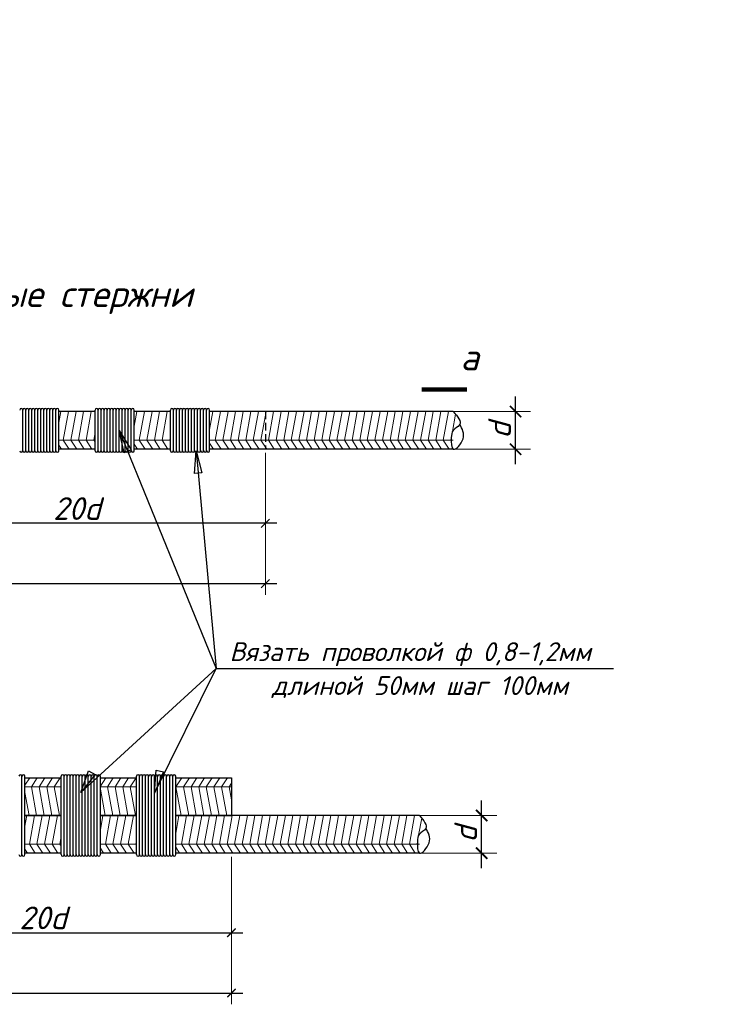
# Model space of a CAD drawing. Header units: millimetres. Extents: x -33345 to 4712671, y -3392 to 121473.
# Tile 529 of 656: x 2659644 to 2665003, y 57927 to 65479. Entities that reach past the tile are written whole.
import ezdxf
from ezdxf.enums import TextEntityAlignment as Align

# ---------------------------------------------------------------- set-up
doc = ezdxf.new("R2010")
doc.units = ezdxf.units.MM
doc.linetypes.add('HIDDEN', pattern=[0.375, 0.25, -0.125])
doc.layers.add('ACO-текст', color=7, linetype='Continuous', lineweight=20)
doc.layers.add('Размеры1', color=252, linetype='Continuous', lineweight=15)
doc.layers.add('Text', color=250, linetype='Continuous')
doc.layers.add('размеры КЖ', color=7, linetype='Continuous')
doc.styles.add('GOST 2.304', font='isocpeui.ttf')
doc.styles.add('ISOCPEUR', font='isocpeui.ttf', dxfattribs={"height": 300})
doc.styles.add('RUSS', font='RUSS.shx', dxfattribs={"width": 0.8, "oblique": 15, "height": 250})
doc.dimstyles.new('SPDS$0', dxfattribs={"dimscale": 100, "dimtxt": 2.5, "dimasz": 1.5, "dimexe": 2, "dimexo": 0.625, "dimtad": 1, "dimdec": 0, "dimtxsty": 'GOST 2.304', "dimblk": '*U113', "dimcen": 0, "dimdle": 2, "dimclre": 256, "dimaunit": 1, "dimazin": 0, "dimtfac": 1, "dimtdec": 0, "dimtmove": 1, "dimatfit": 3, "dimfxl": 0.18, "dimtfill": 1, "dimtolj": 1, "dimtzin": 0, "dimlwe": -1, "dimarcsym": 0})

# ---------------------------------------------------------------- blocks, each defined once
blk = doc.blocks.new('_ArchTick')
at = {"color": 0, "linetype": 'ByBlock', "const_width": 0.15}
blk.add_lwpolyline([(-0.5, -0.5), (0.5, 0.5)], dxfattribs=at)
blk = doc.blocks.new('*D305')
at = {"layer": 'Defpoints', "color": 0, "ltscale": 100, "transparency": 16777216}
for p in [(-49982808, 22687862), (-49981803, 22687862), (-49982808, 22687362)]:
    blk.add_point(p, dxfattribs=at)
at = {"layer": 'Размеры1', "color": 0, "linetype": 'Continuous', "lineweight": -2, "ltscale": 100, "transparency": 16777216}
blk.add_line((-49981803, 22687162), (-49981803, 22688062), dxfattribs=at)
at = {"layer": 'Размеры1', "linetype": 'Continuous', "ltscale": 100, "transparency": 16777216}
for p, q in [((-49982746, 22687862), (-49981603, 22687862)), ((-49982746, 22687362), (-49981603, 22687362))]:
    blk.add_line(p, q, dxfattribs=at)
at = {"layer": 'Размеры1', "color": 0, "ltscale": 100, "transparency": 16777216, "insert": (-49982015, 22687612), "char_height": 300, "attachment_point": 5, "rotation": 90, "style": 'ISOCPEUR', "bg_fill": 3, "box_fill_scale": 1.1, "bg_fill_color": 256, "bg_fill_true_color": 13158600, "bg_fill_transparency": 0}
blk.add_mtext('\\A1;d', dxfattribs=at)
at = {"layer": 'Размеры1', "color": 0, "lineweight": -2, "ltscale": 100, "transparency": 16777216, "xscale": 150, "yscale": 150, "zscale": 150}
for p, rotation in [((-49981803, 22687862), 90), ((-49981803, 22687362), 270)]:
    blk.add_blockref('_ArchTick', p, dxfattribs=dict(at, rotation=rotation))
blk = doc.blocks.new('*U113')
at = {"color": 0, "linetype": 'ByBlock', "const_width": 0.15}
blk.add_lwpolyline([(-0.5, -0.5), (0.5, 0.5)], dxfattribs=at)
blk = doc.blocks.new('*D307')
at = {"layer": 'Defpoints', "color": 0, "ltscale": 100, "transparency": 16777216}
for p in [(-49985122, 22687362), (-49990122, 22687322), (-49990122, 22686379)]:
    blk.add_point(p, dxfattribs=at)
at = {"layer": 'Размеры1', "ltscale": 100, "transparency": 16777216}
for p, q in [((-49990122, 22687276), (-49990122, 22686229)), ((-49985122, 22687316), (-49985122, 22686229))]:
    blk.add_line(p, q, dxfattribs=at)
at = {"layer": 'Размеры1', "color": 0, "lineweight": -2, "ltscale": 100, "transparency": 16777216}
blk.add_line((-49984972, 22686379), (-49990272, 22686379), dxfattribs=at)
at = {"layer": 'Размеры1', "color": 0, "lineweight": -2, "ltscale": 100, "transparency": 16777216, "xscale": 112.5, "yscale": 112.5, "zscale": 112.5, "rotation": 180}
blk.add_blockref('_ArchTick', (-49990122, 22686379), dxfattribs=at)
at = {"layer": 'Размеры1', "color": 0, "lineweight": -2, "ltscale": 100, "transparency": 16777216, "xscale": 112.5, "yscale": 112.5, "zscale": 112.5}
blk.add_blockref('_ArchTick', (-49985122, 22686379), dxfattribs=at)
at = {"layer": 'Размеры1', "color": 0, "lineweight": 0, "ltscale": 100, "transparency": 16777216, "insert": (-49987622, 22686575), "char_height": 300, "attachment_point": 5, "style": 'ISOCPEUR', "bg_fill": 3, "box_fill_scale": 1.1, "bg_fill_color": 256, "bg_fill_true_color": 13158600, "bg_fill_transparency": 0}
blk.add_mtext('\\A1;2{\\fISOCPEUR|b0|i1|c186|p34;0d}', dxfattribs=at)
blk = doc.blocks.new('*D308')
at = {"layer": 'Defpoints', "color": 0, "ltscale": 100, "transparency": 16777216}
for p in [(-49995122, 22686562), (-49985122, 22686522), (-49985122, 22685579)]:
    blk.add_point(p, dxfattribs=at)
at = {"layer": 'Размеры1', "ltscale": 100, "transparency": 16777216}
for p, q in [((-49995122, 22686516), (-49995122, 22685429)), ((-49985122, 22686476), (-49985122, 22685429))]:
    blk.add_line(p, q, dxfattribs=at)
at = {"layer": 'Размеры1', "color": 0, "lineweight": -2, "ltscale": 100, "transparency": 16777216}
blk.add_line((-49995272, 22685579), (-49984972, 22685579), dxfattribs=at)
at = {"layer": 'Размеры1', "color": 0, "lineweight": -2, "ltscale": 100, "transparency": 16777216, "xscale": 112.5, "yscale": 112.5, "zscale": 112.5, "rotation": 180}
blk.add_blockref('_ArchTick', (-49995122, 22685579), dxfattribs=at)
at = {"layer": 'Размеры1', "color": 0, "lineweight": -2, "ltscale": 100, "transparency": 16777216, "xscale": 112.5, "yscale": 112.5, "zscale": 112.5}
blk.add_blockref('_ArchTick', (-49985122, 22685579), dxfattribs=at)
at = {"layer": 'Размеры1', "color": 0, "lineweight": 0, "ltscale": 100, "transparency": 16777216, "insert": (-49990122, 22685775), "char_height": 300, "attachment_point": 5, "style": 'ISOCPEUR', "bg_fill": 3, "box_fill_scale": 1.1, "bg_fill_color": 256, "bg_fill_true_color": 13158600, "bg_fill_transparency": 0}
blk.add_mtext('\\A1;4{\\fISOCPEUR|b0|i1|c186|p34;0d}', dxfattribs=at)
blk = doc.blocks.new('*D310')
at = {"layer": 'Defpoints', "color": 0, "ltscale": 100, "transparency": 16777216}
for p in [(-49983258, 22682503), (-49982253, 22682503), (-49983258, 22682003)]:
    blk.add_point(p, dxfattribs=at)
at = {"layer": 'Размеры1', "color": 0, "linetype": 'Continuous', "lineweight": -2, "ltscale": 100, "transparency": 16777216}
blk.add_line((-49982253, 22681803), (-49982253, 22682703), dxfattribs=at)
at = {"layer": 'Размеры1', "linetype": 'Continuous', "ltscale": 100, "transparency": 16777216}
for p, q in [((-49983196, 22682503), (-49982053, 22682503)), ((-49983196, 22682003), (-49982053, 22682003))]:
    blk.add_line(p, q, dxfattribs=at)
at = {"layer": 'Размеры1', "color": 0, "ltscale": 100, "transparency": 16777216, "insert": (-49982465, 22682253), "char_height": 300, "attachment_point": 5, "rotation": 90, "style": 'ISOCPEUR', "bg_fill": 3, "box_fill_scale": 1.1, "bg_fill_color": 256, "bg_fill_true_color": 13158600, "bg_fill_transparency": 0}
blk.add_mtext('\\A1;d', dxfattribs=at)
at = {"layer": 'Размеры1', "color": 0, "lineweight": -2, "ltscale": 100, "transparency": 16777216, "xscale": 150, "yscale": 150, "zscale": 150}
for p, rotation in [((-49982253, 22682503), 90), ((-49982253, 22682003), 270)]:
    blk.add_blockref('_ArchTick', p, dxfattribs=dict(at, rotation=rotation))
blk = doc.blocks.new('*D312')
at = {"layer": 'Defpoints', "color": 0, "ltscale": 100, "transparency": 16777216}
for p in [(-49985572, 22681703), (-49995572, 22681203), (-49985572, 22680147)]:
    blk.add_point(p, dxfattribs=at)
at = {"layer": 'Размеры1', "ltscale": 100, "transparency": 16777216}
for p, q in [((-49985572, 22681656), (-49985572, 22679997)), ((-49995572, 22681156), (-49995572, 22679997))]:
    blk.add_line(p, q, dxfattribs=at)
at = {"layer": 'Размеры1', "color": 0, "lineweight": -2, "ltscale": 100, "transparency": 16777216}
blk.add_line((-49995722, 22680147), (-49985422, 22680147), dxfattribs=at)
at = {"layer": 'Размеры1', "color": 0, "lineweight": -2, "ltscale": 100, "transparency": 16777216, "xscale": 112.5, "yscale": 112.5, "zscale": 112.5, "rotation": 180}
blk.add_blockref('_ArchTick', (-49995572, 22680147), dxfattribs=at)
at = {"layer": 'Размеры1', "color": 0, "lineweight": -2, "ltscale": 100, "transparency": 16777216, "xscale": 112.5, "yscale": 112.5, "zscale": 112.5}
blk.add_blockref('_ArchTick', (-49985572, 22680147), dxfattribs=at)
at = {"layer": 'Размеры1', "color": 0, "lineweight": 0, "ltscale": 100, "transparency": 16777216, "insert": (-49990572, 22680344), "char_height": 300, "attachment_point": 5, "style": 'ISOCPEUR', "bg_fill": 3, "box_fill_scale": 1.1, "bg_fill_color": 256, "bg_fill_true_color": 13158600, "bg_fill_transparency": 0}
blk.add_mtext('\\A1;40d', dxfattribs=at)
blk = doc.blocks.new('*D313')
at = {"layer": 'Defpoints', "color": 0, "ltscale": 100, "transparency": 16777216}
for p in [(-49990572, 22682003), (-49985572, 22682003), (-49985572, 22680947)]:
    blk.add_point(p, dxfattribs=at)
at = {"layer": 'Размеры1', "ltscale": 100, "transparency": 16777216}
for p, q in [((-49990572, 22681956), (-49990572, 22680797)), ((-49985572, 22681956), (-49985572, 22680797))]:
    blk.add_line(p, q, dxfattribs=at)
at = {"layer": 'Размеры1', "color": 0, "lineweight": -2, "ltscale": 100, "transparency": 16777216}
blk.add_line((-49990722, 22680947), (-49985422, 22680947), dxfattribs=at)
at = {"layer": 'Размеры1', "color": 0, "lineweight": -2, "ltscale": 100, "transparency": 16777216, "xscale": 112.5, "yscale": 112.5, "zscale": 112.5, "rotation": 180}
blk.add_blockref('_ArchTick', (-49990572, 22680947), dxfattribs=at)
at = {"layer": 'Размеры1', "color": 0, "lineweight": -2, "ltscale": 100, "transparency": 16777216, "xscale": 112.5, "yscale": 112.5, "zscale": 112.5}
blk.add_blockref('_ArchTick', (-49985572, 22680947), dxfattribs=at)
at = {"layer": 'Размеры1', "color": 0, "lineweight": 0, "ltscale": 100, "transparency": 16777216, "insert": (-49988072, 22681144), "char_height": 300, "attachment_point": 5, "style": 'ISOCPEUR', "bg_fill": 3, "box_fill_scale": 1.1, "bg_fill_color": 256, "bg_fill_true_color": 13158600, "bg_fill_transparency": 0}
blk.add_mtext('\\A1;2{\\fISOCPEUR|b0|i1|c186|p34;0d}', dxfattribs=at)
blk = doc.blocks.new('jsd')
at = {"color": 250, "ltscale": 15}
for p, q in [((-49988342.4, 22687342.4), (-49988342.4, 22687882.4)), ((-49988342.4, 22687342.4), (-49988342.4, 22687882.4)), ((-49988302.4, 22687342.4), (-49988302.4, 22687882.4)), ((-49988302.4, 22687342.4), (-49988302.4, 22687882.4)), ((-49988262.4, 22687342.4), (-49988262.4, 22687882.4)), ((-49988262.4, 22687342.4), (-49988262.4, 22687882.4)), ((-49988222.4, 22687342.4), (-49988222.4, 22687882.4)), ((-49988222.4, 22687342.4), (-49988222.4, 22687882.4)), ((-49988182.4, 22687342.4), (-49988182.4, 22687882.4)), ((-49988182.4, 22687342.4), (-49988182.4, 22687882.4)), ((-49988142.4, 22687342.4), (-49988142.4, 22687882.4)), ((-49988142.4, 22687342.4), (-49988142.4, 22687882.4)), ((-49988102.4, 22687342.4), (-49988102.4, 22687882.4)), ((-49988102.4, 22687342.4), (-49988102.4, 22687882.4)), ((-49988062.4, 22687342.4), (-49988062.4, 22687882.4)), ((-49988062.4, 22687342.4), (-49988062.4, 22687882.4)), ((-49988022.4, 22687342.4), (-49988022.4, 22687882.4)), ((-49988022.4, 22687342.4), (-49988022.4, 22687882.4)), ((-49987982.4, 22687342.4), (-49987982.4, 22687882.4)), ((-49987982.4, 22687342.4), (-49987982.4, 22687882.4)), ((-49987942.4, 22687342.4), (-49987942.4, 22687882.4)), ((-49987942.4, 22687342.4), (-49987942.4, 22687882.4)), ((-49987902.4, 22687342.4), (-49987902.4, 22687882.4)), ((-49987902.4, 22687342.4), (-49987902.4, 22687882.4)), ((-49987862.4, 22687342.4), (-49987862.4, 22687882.4)), ((-49987862.4, 22687342.4), (-49987862.4, 22687882.4)), ((-49987382.4, 22687342.4), (-49987382.4, 22687882.4)), ((-49987342.4, 22687342.4), (-49987342.4, 22687882.4)), ((-49987342.4, 22687342.4), (-49987342.4, 22687882.4)), ((-49987302.4, 22687342.4), (-49987302.4, 22687882.4)), ((-49987302.4, 22687342.4), (-49987302.4, 22687882.4)), ((-49987262.4, 22687342.4), (-49987262.4, 22687882.4)), ((-49987262.4, 22687342.4), (-49987262.4, 22687882.4)), ((-49987222.4, 22687342.4), (-49987222.4, 22687882.4)), ((-49987222.4, 22687342.4), (-49987222.4, 22687882.4)), ((-49987182.4, 22687342.4), (-49987182.4, 22687882.4)), ((-49987182.4, 22687342.4), (-49987182.4, 22687882.4)), ((-49987142.4, 22687342.4), (-49987142.4, 22687882.4)), ((-49987142.4, 22687342.4), (-49987142.4, 22687882.4)), ((-49987102.4, 22687342.4), (-49987102.4, 22687882.4)), ((-49987102.4, 22687342.4), (-49987102.4, 22687882.4)), ((-49987062.4, 22687342.4), (-49987062.4, 22687882.4)), ((-49987062.4, 22687342.4), (-49987062.4, 22687882.4)), ((-49987022.4, 22687342.4), (-49987022.4, 22687882.4)), ((-49987022.4, 22687342.4), (-49987022.4, 22687882.4)), ((-49986982.4, 22687342.4), (-49986982.4, 22687882.4)), ((-49986982.4, 22687342.4), (-49986982.4, 22687882.4)), ((-49986942.4, 22687342.4), (-49986942.4, 22687882.4)), ((-49986942.4, 22687342.4), (-49986942.4, 22687882.4)), ((-49986902.4, 22687342.4), (-49986902.4, 22687882.4)), ((-49986902.4, 22687342.4), (-49986902.4, 22687882.4)), ((-49986862.4, 22687342.4), (-49986862.4, 22687882.4)), ((-49986862.4, 22687342.4), (-49986862.4, 22687882.4)), ((-49986382.4, 22687342.4), (-49986382.4, 22687882.4)), ((-49986342.4, 22687342.4), (-49986342.4, 22687882.4)), ((-49986342.4, 22687342.4), (-49986342.4, 22687882.4)), ((-49986302.4, 22687342.4), (-49986302.4, 22687882.4)), ((-49986302.4, 22687342.4), (-49986302.4, 22687882.4)), ((-49986262.4, 22687342.4), (-49986262.4, 22687882.4)), ((-49986262.4, 22687342.4), (-49986262.4, 22687882.4)), ((-49986222.4, 22687342.4), (-49986222.4, 22687882.4)), ((-49986222.4, 22687342.4), (-49986222.4, 22687882.4)), ((-49986182.4, 22687342.4), (-49986182.4, 22687882.4)), ((-49986182.4, 22687342.4), (-49986182.4, 22687882.4)), ((-49986142.4, 22687342.4), (-49986142.4, 22687882.4)), ((-49986142.4, 22687342.4), (-49986142.4, 22687882.4)), ((-49986102.4, 22687342.4), (-49986102.4, 22687882.4)), ((-49986102.4, 22687342.4), (-49986102.4, 22687882.4)), ((-49986062.4, 22687342.4), (-49986062.4, 22687882.4)), ((-49986062.4, 22687342.4), (-49986062.4, 22687882.4)), ((-49986022.4, 22687342.4), (-49986022.4, 22687882.4)), ((-49986022.4, 22687342.4), (-49986022.4, 22687882.4)), ((-49985982.4, 22687342.4), (-49985982.4, 22687882.4)), ((-49985982.4, 22687342.4), (-49985982.4, 22687882.4)), ((-49985942.4, 22687342.4), (-49985942.4, 22687882.4)), ((-49985942.4, 22687342.4), (-49985942.4, 22687882.4)), ((-49985902.4, 22687342.4), (-49985902.4, 22687882.4)), ((-49985902.4, 22687342.4), (-49985902.4, 22687882.4)), ((-49985862.4, 22687342.4), (-49985862.4, 22687882.4)), ((-49985862.4, 22687342.4), (-49985862.4, 22687882.4)), ((-49988312.3, 22683003.4), (-49988312.3, 22683023.4)), ((-49987312.3, 22683003.4), (-49987312.3, 22683023.4)), ((-49986312.3, 22683003.4), (-49986312.3, 22683023.4))]:
    blk.add_line(p, q, dxfattribs=at)
at = {"color": 250, "lineweight": 25, "ltscale": 100}
for p, q in [((-49987572.3, 22682808.4), (-49987467.6, 22683094.5)), ((-49987467.6, 22683094.5), (-49987380.2, 22683044.9)), ((-49986592.3, 22682799.6), (-49986572.8, 22683103.6)), ((-49986474.9, 22683080.7), (-49986592.3, 22682799.6)), ((-49986572.8, 22683103.6), (-49986474.9, 22683080.7)), ((-49987380.2, 22683044.9), (-49987572.3, 22682808.4))]:
    blk.add_line(p, q, dxfattribs=at)
for points in [[(-49987572.3, 22682808.4), (-49985776.4, 22684451.4)], [(-49986592.3, 22682799.6), (-49985776.4, 22684451.4)], [(-49985776.4, 22684451.4), (-49980502.4, 22684451.4)]]:
    blk.add_lwpolyline(points, dxfattribs=at)
at = {"color": 250, "ltscale": 15}
for centre, start, end in [((-49988362.4, 22687882.4), 0, 180), ((-49988322.4, 22687882.4), 0, 180), ((-49988282.4, 22687882.4), 0, 180), ((-49988242.4, 22687882.4), 0, 180), ((-49988202.4, 22687882.4), 0, 180), ((-49988162.4, 22687882.4), 0, 180), ((-49988122.4, 22687882.4), 0, 180), ((-49988082.4, 22687882.4), 0, 180), ((-49988042.4, 22687882.4), 0, 180), ((-49988002.4, 22687882.4), 0, 180), ((-49987962.4, 22687882.4), 0, 180), ((-49987922.4, 22687882.4), 0, 180), ((-49987882.4, 22687882.4), 0, 180), ((-49987362.4, 22687882.4), 0, 180), ((-49987322.4, 22687882.4), 0, 180), ((-49987282.4, 22687882.4), 0, 180), ((-49987242.4, 22687882.4), 0, 180), ((-49987202.4, 22687882.4), 0, 180), ((-49987162.4, 22687882.4), 0, 180), ((-49987122.4, 22687882.4), 0, 180), ((-49987082.4, 22687882.4), 0, 180), ((-49987042.4, 22687882.4), 0, 180), ((-49987002.4, 22687882.4), 0, 180), ((-49986962.4, 22687882.4), 0, 180), ((-49986922.4, 22687882.4), 0, 180), ((-49986882.4, 22687882.4), 0, 180), ((-49986362.4, 22687882.4), 0, 180), ((-49986322.4, 22687882.4), 0, 180), ((-49986282.4, 22687882.4), 0, 180), ((-49986242.4, 22687882.4), 0, 180), ((-49986202.4, 22687882.4), 0, 180), ((-49986162.4, 22687882.4), 0, 180), ((-49986122.4, 22687882.4), 0, 180), ((-49986082.4, 22687882.4), 0, 180), ((-49986042.4, 22687882.4), 0, 180), ((-49986002.4, 22687882.4), 0, 180), ((-49985962.4, 22687882.4), 0, 180), ((-49985922.4, 22687882.4), 0, 180), ((-49985882.4, 22687882.4), 0, 180), ((-49988362.4, 22687342.4), 180, 0), ((-49988322.4, 22687342.4), 180, 0), ((-49988282.4, 22687342.4), 180, 0), ((-49988242.4, 22687342.4), 180, 0), ((-49988202.4, 22687342.4), 180, 0), ((-49988162.4, 22687342.4), 180, 0), ((-49988122.4, 22687342.4), 180, 0), ((-49988082.4, 22687342.4), 180, 0), ((-49988042.4, 22687342.4), 180, 0), ((-49988002.4, 22687342.4), 180, 0), ((-49987962.4, 22687342.4), 180, 0), ((-49987922.4, 22687342.4), 180, 0), ((-49987882.4, 22687342.4), 180, 0), ((-49987362.4, 22687342.4), 180, 0), ((-49987322.4, 22687342.4), 180, 0), ((-49987282.4, 22687342.4), 180, 0), ((-49987242.4, 22687342.4), 180, 0), ((-49987202.4, 22687342.4), 180, 0), ((-49987162.4, 22687342.4), 180, 0), ((-49987122.4, 22687342.4), 180, 0), ((-49987082.4, 22687342.4), 180, 0), ((-49987042.4, 22687342.4), 180, 0), ((-49987002.4, 22687342.4), 180, 0), ((-49986962.4, 22687342.4), 180, 0), ((-49986922.4, 22687342.4), 180, 0), ((-49986882.4, 22687342.4), 180, 0), ((-49986362.4, 22687342.4), 180, 0), ((-49986322.4, 22687342.4), 180, 0), ((-49986282.4, 22687342.4), 180, 0), ((-49986242.4, 22687342.4), 180, 0), ((-49986202.4, 22687342.4), 180, 0), ((-49986162.4, 22687342.4), 180, 0), ((-49986122.4, 22687342.4), 180, 0), ((-49986082.4, 22687342.4), 180, 0), ((-49986042.4, 22687342.4), 180, 0), ((-49986002.4, 22687342.4), 180, 0), ((-49985962.4, 22687342.4), 180, 0), ((-49985922.4, 22687342.4), 180, 0), ((-49985882.4, 22687342.4), 180, 0), ((-49988372.3, 22683023.4), 0, 180), ((-49988332.3, 22683023.4), 0, 180), ((-49987812.3, 22683023.4), 0, 180), ((-49987772.3, 22683023.4), 0, 180), ((-49987732.3, 22683023.4), 0, 180), ((-49987692.3, 22683023.4), 0, 180), ((-49987652.3, 22683023.4), 0, 180), ((-49987612.3, 22683023.4), 0, 180), ((-49987572.3, 22683023.4), 0, 180), ((-49987532.3, 22683023.4), 0, 180), ((-49987492.3, 22683023.4), 0, 180), ((-49987452.3, 22683023.4), 0, 180), ((-49987412.3, 22683023.4), 0, 180), ((-49987372.3, 22683023.4), 0, 180), ((-49987332.3, 22683023.4), 0, 180), ((-49986812.3, 22683023.4), 0, 180), ((-49986772.3, 22683023.4), 0, 180), ((-49986732.3, 22683023.4), 0, 180), ((-49986692.3, 22683023.4), 0, 180), ((-49986652.3, 22683023.4), 0, 180), ((-49986612.3, 22683023.4), 0, 180), ((-49986572.3, 22683023.4), 0, 180), ((-49986532.3, 22683023.4), 0, 180), ((-49986492.3, 22683023.4), 0, 180), ((-49986452.3, 22683023.4), 0, 180), ((-49986412.3, 22683023.4), 0, 180), ((-49986372.3, 22683023.4), 0, 180), ((-49986332.3, 22683023.4), 0, 180)]:
    blk.add_arc(centre, 20, start, end, dxfattribs=at)
at = {"layer": 'размеры КЖ', "color": 250, "lineweight": 30}
for p, q in [((-49987382.4, 22687862.4), (-49987862.4, 22687862.4)), ((-49986382.4, 22687862.4), (-49986862.4, 22687862.4)), ((-49982629.3, 22687862.4), (-49985862.4, 22687862.4)), ((-49987382.4, 22687362.4), (-49987862.4, 22687362.4)), ((-49986382.4, 22687362.4), (-49986862.4, 22687362.4)), ((-49982629.3, 22687362.4), (-49985862.4, 22687362.4)), ((-49988312.3, 22683003.4), (-49987832.3, 22683003.4)), ((-49987312.3, 22683003.4), (-49986832.3, 22683003.4)), ((-49986312.3, 22683003.4), (-49985572.3, 22683003.4)), ((-49985572.3, 22683003.4), (-49985572.3, 22682503.4)), ((-49988312.3, 22682503.4), (-49987832.3, 22682503.4)), ((-49987832.3, 22682503.4), (-49988312.3, 22682503.4)), ((-49987312.3, 22682503.4), (-49986832.3, 22682503.4)), ((-49986832.3, 22682503.4), (-49987312.3, 22682503.4)), ((-49986312.3, 22682503.4), (-49985572.3, 22682503.4)), ((-49983079.2, 22682503.4), (-49986312.3, 22682503.4)), ((-49987832.3, 22682003.4), (-49988312.3, 22682003.4)), ((-49986832.3, 22682003.4), (-49987312.3, 22682003.4)), ((-49983079.2, 22682003.4), (-49986312.3, 22682003.4))]:
    blk.add_line(p, q, dxfattribs=at)
at = {"layer": 'размеры КЖ', "color": 250, "lineweight": 9}
for p, q in [((-49987862.4, 22687717.7), (-49987836.4, 22687862.4)), ((-49987803.9, 22687481.5), (-49987735.6, 22687862.4)), ((-49987703.1, 22687481.5), (-49987634.7, 22687862.4)), ((-49987602.2, 22687481.5), (-49987533.9, 22687862.4)), ((-49987501.3, 22687481.5), (-49987433, 22687862.4)), ((-49986862.4, 22687670.2), (-49986827.9, 22687862.4)), ((-49986795.4, 22687481.5), (-49986727, 22687862.4)), ((-49986694.5, 22687481.5), (-49986626.2, 22687862.4)), ((-49986593.7, 22687481.5), (-49986525.3, 22687862.4)), ((-49986492.8, 22687481.5), (-49986424.5, 22687862.4)), ((-49985862.4, 22687622.6), (-49985819.4, 22687862.4)), ((-49985786.8, 22687481.5), (-49985718.5, 22687862.4)), ((-49985686, 22687481.5), (-49985617.7, 22687862.4)), ((-49985585.1, 22687481.5), (-49985516.8, 22687862.4)), ((-49985484.3, 22687481.5), (-49985415.9, 22687862.4)), ((-49985383.4, 22687481.5), (-49985315.1, 22687862.4)), ((-49985282.6, 22687481.5), (-49985214.2, 22687862.4)), ((-49985181.7, 22687481.5), (-49985113.4, 22687862.4)), ((-49985080.9, 22687481.5), (-49985012.5, 22687862.4)), ((-49984980, 22687481.5), (-49984911.7, 22687862.4)), ((-49984879.2, 22687481.5), (-49984810.8, 22687862.4)), ((-49984778.3, 22687481.5), (-49984710, 22687862.4)), ((-49984677.5, 22687481.5), (-49984609.1, 22687862.4)), ((-49984576.6, 22687481.5), (-49984508.3, 22687862.4)), ((-49984475.8, 22687481.5), (-49984407.4, 22687862.4)), ((-49984374.9, 22687481.5), (-49984306.6, 22687862.4)), ((-49984274.1, 22687481.5), (-49984205.7, 22687862.4)), ((-49984173.2, 22687481.5), (-49984104.9, 22687862.4)), ((-49984072.3, 22687481.5), (-49984004, 22687862.4)), ((-49983971.5, 22687481.5), (-49983903.2, 22687862.4)), ((-49983870.6, 22687481.5), (-49983802.3, 22687862.4)), ((-49983769.8, 22687481.5), (-49983701.4, 22687862.4)), ((-49983668.9, 22687481.5), (-49983600.6, 22687862.4)), ((-49983568.1, 22687481.5), (-49983499.7, 22687862.4)), ((-49983467.2, 22687481.5), (-49983398.9, 22687862.4)), ((-49983366.4, 22687481.5), (-49983298, 22687862.4)), ((-49983265.5, 22687481.5), (-49983197.2, 22687862.4)), ((-49983164.7, 22687481.5), (-49983096.3, 22687862.4)), ((-49983063.8, 22687481.5), (-49982995.5, 22687862.4)), ((-49982963, 22687481.5), (-49982894.6, 22687862.4)), ((-49982862.1, 22687481.5), (-49982793.8, 22687862.4)), ((-49982761.3, 22687481.5), (-49982692.9, 22687862.4)), ((-49982639.4, 22687598.4), (-49982598.6, 22687825.9)), ((-49987400.5, 22687481.5), (-49987382.4, 22687582.5)), ((-49986392, 22687481.5), (-49986382.4, 22687534.9)), ((-49987382.4, 22687481.5), (-49987862.4, 22687481.5)), ((-49987862.4, 22687416.1), (-49987827.6, 22687362.4)), ((-49987803.9, 22687481.5), (-49987726.8, 22687362.4)), ((-49987703.1, 22687481.5), (-49987625.9, 22687362.4)), ((-49987602.2, 22687481.5), (-49987525.1, 22687362.4)), ((-49987501.3, 22687481.5), (-49987424.2, 22687362.4)), ((-49987400.5, 22687481.5), (-49987382.4, 22687453.6)), ((-49986382.4, 22687481.5), (-49986862.4, 22687481.5)), ((-49986862.4, 22687429.3), (-49986819.1, 22687362.4)), ((-49986795.4, 22687481.5), (-49986718.3, 22687362.4)), ((-49986694.5, 22687481.5), (-49986617.4, 22687362.4)), ((-49986593.7, 22687481.5), (-49986516.5, 22687362.4)), ((-49986492.8, 22687481.5), (-49986415.7, 22687362.4)), ((-49986392, 22687481.5), (-49986382.4, 22687466.7)), ((-49982629.3, 22687481.5), (-49985862.4, 22687481.5)), ((-49985862.4, 22687442.4), (-49985810.6, 22687362.4)), ((-49985786.8, 22687481.5), (-49985709.7, 22687362.4)), ((-49985686, 22687481.5), (-49985608.9, 22687362.4)), ((-49985585.1, 22687481.5), (-49985508, 22687362.4)), ((-49985484.3, 22687481.5), (-49985407.2, 22687362.4)), ((-49985383.4, 22687481.5), (-49985306.3, 22687362.4)), ((-49985282.6, 22687481.5), (-49985205.5, 22687362.4)), ((-49985181.7, 22687481.5), (-49985104.6, 22687362.4)), ((-49985080.9, 22687481.5), (-49985003.8, 22687362.4)), ((-49984980, 22687481.5), (-49984902.9, 22687362.4)), ((-49984879.2, 22687481.5), (-49984802, 22687362.4)), ((-49984778.3, 22687481.5), (-49984701.2, 22687362.4)), ((-49984677.5, 22687481.5), (-49984600.3, 22687362.4)), ((-49984576.6, 22687481.5), (-49984499.5, 22687362.4)), ((-49984475.8, 22687481.5), (-49984398.6, 22687362.4)), ((-49984374.9, 22687481.5), (-49984297.8, 22687362.4)), ((-49984274.1, 22687481.5), (-49984196.9, 22687362.4)), ((-49984173.2, 22687481.5), (-49984096.1, 22687362.4)), ((-49984072.3, 22687481.5), (-49983995.2, 22687362.4)), ((-49983971.5, 22687481.5), (-49983894.4, 22687362.4)), ((-49983870.6, 22687481.5), (-49983793.5, 22687362.4)), ((-49983769.8, 22687481.5), (-49983692.7, 22687362.4)), ((-49983668.9, 22687481.5), (-49983591.8, 22687362.4)), ((-49983568.1, 22687481.5), (-49983491, 22687362.4)), ((-49983467.2, 22687481.5), (-49983390.1, 22687362.4)), ((-49983366.4, 22687481.5), (-49983289.3, 22687362.4)), ((-49983265.5, 22687481.5), (-49983188.4, 22687362.4)), ((-49983164.7, 22687481.5), (-49983087.5, 22687362.4)), ((-49983063.8, 22687481.5), (-49982986.7, 22687362.4)), ((-49982963, 22687481.5), (-49982885.8, 22687362.4)), ((-49982862.1, 22687481.5), (-49982785, 22687362.4)), ((-49982761.3, 22687481.5), (-49982684.1, 22687362.4))]:
    blk.add_line(p, q, dxfattribs=at)
at = {"layer": 'размеры КЖ', "color": 250, "linetype": 'HIDDEN', "ltscale": 400}
blk.add_line((-49985122.4, 22687862.4), (-49985122.4, 22687362.4), dxfattribs=at)
at = {"layer": 'размеры КЖ', "color": 250, "lineweight": 15}
for p, q in [((-49982660.4, 22687481.5), (-49982655.3, 22687509.9)), ((-49982660.4, 22687481.5), (-49982655.9, 22687474.6)), ((-49988312.3, 22682906.1), (-49988249.3, 22683003.4)), ((-49988225.6, 22682884.3), (-49988148.4, 22683003.4)), ((-49988124.7, 22682884.3), (-49988047.6, 22683003.4)), ((-49988023.9, 22682884.3), (-49987946.7, 22683003.4)), ((-49987923, 22682884.3), (-49987845.9, 22683003.4)), ((-49987312.3, 22682892.9), (-49987240.8, 22683003.4)), ((-49987217, 22682884.3), (-49987139.9, 22683003.4)), ((-49987116.2, 22682884.3), (-49987039.1, 22683003.4)), ((-49987015.3, 22682884.3), (-49986938.2, 22683003.4)), ((-49986914.5, 22682884.3), (-49986837.4, 22683003.4)), ((-49986309.4, 22682884.3), (-49986232.2, 22683003.4)), ((-49986208.5, 22682884.3), (-49986131.4, 22683003.4)), ((-49986107.7, 22682884.3), (-49986030.5, 22683003.4)), ((-49986006.8, 22682884.3), (-49985929.7, 22683003.4)), ((-49985905.9, 22682884.3), (-49985828.8, 22683003.4)), ((-49985805.1, 22682884.3), (-49985728, 22683003.4)), ((-49985704.2, 22682884.3), (-49985627.1, 22683003.4)), ((-49985603.4, 22682884.3), (-49985572.3, 22682932.3)), ((-49987832.3, 22682884.3), (-49988312.3, 22682884.3)), ((-49988312.3, 22682805.4), (-49988258.1, 22682503.4)), ((-49988225.6, 22682884.3), (-49988157.2, 22682503.4)), ((-49988124.7, 22682884.3), (-49988056.4, 22682503.4)), ((-49988023.9, 22682884.3), (-49987955.5, 22682503.4)), ((-49987923, 22682884.3), (-49987854.7, 22682503.4)), ((-49986832.3, 22682884.3), (-49987312.3, 22682884.3)), ((-49987312.3, 22682853), (-49987249.5, 22682503.4)), ((-49987217, 22682884.3), (-49987148.7, 22682503.4)), ((-49987116.2, 22682884.3), (-49987047.8, 22682503.4)), ((-49987015.3, 22682884.3), (-49986947, 22682503.4)), ((-49986914.5, 22682884.3), (-49986846.1, 22682503.4)), ((-49985572.3, 22682884.3), (-49986312.3, 22682884.3)), ((-49986309.4, 22682884.3), (-49986241, 22682503.4)), ((-49986208.5, 22682884.3), (-49986140.2, 22682503.4)), ((-49986107.7, 22682884.3), (-49986039.3, 22682503.4)), ((-49986006.8, 22682884.3), (-49985938.5, 22682503.4)), ((-49985905.9, 22682884.3), (-49985837.6, 22682503.4)), ((-49985805.1, 22682884.3), (-49985736.8, 22682503.4)), ((-49985704.2, 22682884.3), (-49985635.9, 22682503.4)), ((-49985603.4, 22682884.3), (-49985572.3, 22682710.9)), ((-49988312.3, 22682358.6), (-49988286.3, 22682503.4)), ((-49988253.8, 22682122.4), (-49988185.5, 22682503.4)), ((-49988152.9, 22682122.4), (-49988084.6, 22682503.4)), ((-49988052.1, 22682122.4), (-49987983.8, 22682503.4)), ((-49987951.2, 22682122.4), (-49987882.9, 22682503.4)), ((-49987312.3, 22682311.1), (-49987277.8, 22682503.4)), ((-49987245.3, 22682122.4), (-49987176.9, 22682503.4)), ((-49987144.4, 22682122.4), (-49987076.1, 22682503.4)), ((-49987043.6, 22682122.4), (-49986975.2, 22682503.4)), ((-49986942.7, 22682122.4), (-49986874.4, 22682503.4)), ((-49986312.3, 22682263.5), (-49986269.3, 22682503.4)), ((-49986236.7, 22682122.4), (-49986168.4, 22682503.4)), ((-49986135.9, 22682122.4), (-49986067.5, 22682503.4)), ((-49986035, 22682122.4), (-49985966.7, 22682503.4)), ((-49985934.2, 22682122.4), (-49985865.8, 22682503.4)), ((-49985833.3, 22682122.4), (-49985765, 22682503.4)), ((-49985732.5, 22682122.4), (-49985664.1, 22682503.4)), ((-49985631.6, 22682122.4), (-49985563.3, 22682503.4)), ((-49985530.8, 22682122.4), (-49985462.4, 22682503.4)), ((-49985429.9, 22682122.4), (-49985361.6, 22682503.4)), ((-49985329.1, 22682122.4), (-49985260.7, 22682503.4)), ((-49985228.2, 22682122.4), (-49985159.9, 22682503.4)), ((-49985127.4, 22682122.4), (-49985059, 22682503.4)), ((-49985026.5, 22682122.4), (-49984958.2, 22682503.4)), ((-49984925.6, 22682122.4), (-49984857.3, 22682503.4)), ((-49984824.8, 22682122.4), (-49984756.5, 22682503.4)), ((-49984723.9, 22682122.4), (-49984655.6, 22682503.4)), ((-49984623.1, 22682122.4), (-49984554.8, 22682503.4)), ((-49984522.2, 22682122.4), (-49984453.9, 22682503.4)), ((-49984421.4, 22682122.4), (-49984353, 22682503.4)), ((-49984320.5, 22682122.4), (-49984252.2, 22682503.4)), ((-49984219.7, 22682122.4), (-49984151.3, 22682503.4)), ((-49984118.8, 22682122.4), (-49984050.5, 22682503.4)), ((-49984018, 22682122.4), (-49983949.6, 22682503.4)), ((-49983917.1, 22682122.4), (-49983848.8, 22682503.4)), ((-49983816.3, 22682122.4), (-49983747.9, 22682503.4)), ((-49983715.4, 22682122.4), (-49983647.1, 22682503.4)), ((-49983614.6, 22682122.4), (-49983546.2, 22682503.4)), ((-49983513.7, 22682122.4), (-49983445.4, 22682503.4)), ((-49983412.9, 22682122.4), (-49983344.5, 22682503.4)), ((-49983312, 22682122.4), (-49983243.7, 22682503.4)), ((-49983211.1, 22682122.4), (-49983142.8, 22682503.4)), ((-49983089.3, 22682239.3), (-49983048.5, 22682466.9)), ((-49987850.4, 22682122.4), (-49987832.3, 22682223.4)), ((-49986841.9, 22682122.4), (-49986832.3, 22682175.8)), ((-49983110.3, 22682122.4), (-49983105.2, 22682150.8)), ((-49987832.3, 22682122.4), (-49988312.3, 22682122.4)), ((-49988312.3, 22682057), (-49988277.5, 22682003.4)), ((-49988253.8, 22682122.4), (-49988176.7, 22682003.4)), ((-49988152.9, 22682122.4), (-49988075.8, 22682003.4)), ((-49988052.1, 22682122.4), (-49987975, 22682003.4)), ((-49987951.2, 22682122.4), (-49987874.1, 22682003.4)), ((-49987850.4, 22682122.4), (-49987832.3, 22682094.5)), ((-49986832.3, 22682122.4), (-49987312.3, 22682122.4)), ((-49987312.3, 22682070.2), (-49987269, 22682003.4)), ((-49987245.3, 22682122.4), (-49987168.1, 22682003.4)), ((-49987144.4, 22682122.4), (-49987067.3, 22682003.4)), ((-49987043.6, 22682122.4), (-49986966.4, 22682003.4)), ((-49986942.7, 22682122.4), (-49986865.6, 22682003.4)), ((-49986841.9, 22682122.4), (-49986832.3, 22682107.6)), ((-49983079.2, 22682122.4), (-49986312.3, 22682122.4)), ((-49986312.3, 22682083.3), (-49986260.5, 22682003.4)), ((-49986236.7, 22682122.4), (-49986159.6, 22682003.4)), ((-49986135.9, 22682122.4), (-49986058.8, 22682003.4)), ((-49986035, 22682122.4), (-49985957.9, 22682003.4)), ((-49985934.2, 22682122.4), (-49985857.1, 22682003.4)), ((-49985833.3, 22682122.4), (-49985756.2, 22682003.4)), ((-49985732.5, 22682122.4), (-49985655.4, 22682003.4)), ((-49985631.6, 22682122.4), (-49985554.5, 22682003.4)), ((-49985530.8, 22682122.4), (-49985453.6, 22682003.4)), ((-49985429.9, 22682122.4), (-49985352.8, 22682003.4)), ((-49985329.1, 22682122.4), (-49985251.9, 22682003.4)), ((-49985228.2, 22682122.4), (-49985151.1, 22682003.4)), ((-49985127.4, 22682122.4), (-49985050.2, 22682003.4)), ((-49985026.5, 22682122.4), (-49984949.4, 22682003.4)), ((-49984925.6, 22682122.4), (-49984848.5, 22682003.4)), ((-49984824.8, 22682122.4), (-49984747.7, 22682003.4)), ((-49984723.9, 22682122.4), (-49984646.8, 22682003.4)), ((-49984623.1, 22682122.4), (-49984546, 22682003.4)), ((-49984522.2, 22682122.4), (-49984445.1, 22682003.4)), ((-49984421.4, 22682122.4), (-49984344.3, 22682003.4)), ((-49984320.5, 22682122.4), (-49984243.4, 22682003.4)), ((-49984219.7, 22682122.4), (-49984142.6, 22682003.4)), ((-49984118.8, 22682122.4), (-49984041.7, 22682003.4)), ((-49984018, 22682122.4), (-49983940.9, 22682003.4)), ((-49983917.1, 22682122.4), (-49983840, 22682003.4)), ((-49983816.3, 22682122.4), (-49983739.1, 22682003.4)), ((-49983715.4, 22682122.4), (-49983638.3, 22682003.4)), ((-49983614.6, 22682122.4), (-49983537.4, 22682003.4)), ((-49983513.7, 22682122.4), (-49983436.6, 22682003.4)), ((-49983412.9, 22682122.4), (-49983335.7, 22682003.4)), ((-49983312, 22682122.4), (-49983234.9, 22682003.4)), ((-49983211.1, 22682122.4), (-49983134, 22682003.4)), ((-49983110.3, 22682122.4), (-49983105.8, 22682115.5))]:
    blk.add_line(p, q, dxfattribs=at)
at = {"layer": 'размеры КЖ', "color": 250, "lineweight": 30}
for points in [[(-49982629.3, 22687862.4), (-49982546.1, 22687684.4), (-49982630.8, 22687611.3), (-49982655.2, 22687514.1), (-49982629.3, 22687362.4), (-49982499.9, 22687499.8), (-49982543.6, 22687692.6)], [(-49983079.2, 22682503.4), (-49982996, 22682325.3), (-49983080.7, 22682252.2), (-49983105.1, 22682155), (-49983079.2, 22682003.4), (-49982949.8, 22682140.7), (-49982993.5, 22682333.5)]]:
    blk.add_spline(points, degree=3, dxfattribs=at)
at = {"color": 250, "linetype": 'Continuous', "lineweight": 0, "ltscale": 75, "style": 'ISOCPEUR'}
blk.add_text('Узел стыковки арматурные стержни ', height=350, dxfattribs=at).set_placement((-49994023.4, 22689249.7))
blk.add_text('а', height=350, dxfattribs=at).set_placement((-49982288.7, 22688760.6), align=Align.TOP_RIGHT)
at = {"lineweight": 25, "ltscale": 100, "char_height": 250, "attachment_point": 1, "style": 'ISOCPEUR'}
for s, insert, width in [('\\fISOCPEUR|b0|i1|c1|p34;\\W1.0000000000;\\T1.0000000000;\\o\\lВязать проволкой ф 0,8-1,2мм', (-49985597.6, 22684801.4), 5100.568), ('\\fISOCPEUR|b0|i1|c1|p34;\\W1.0000000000;\\T1.0000000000;\\o\\lдлиной 50мм шаг 100мм', (-49985035.3, 22684351.4), 3988.258)]:
    blk.add_mtext(s, dxfattribs=dict(at, insert=insert, width=width))
at = {"layer": 'Размеры1', "color": 250, "lineweight": 0, "ltscale": 100}
dim = blk.add_linear_dim(base=(-49985572.3, 22680147), p1=(-49995572.3, 22681203.4), p2=(-49985572.3, 22681703.4), text='40d', dimstyle='SPDS$0', override={"dimscale": 75, "dimlfac": 1, "dimtxsty": 'ISOCPEUR', "dimblk1": 'ArchTick', "dimblk2": 'ArchTick', "dimsah": 1, "dimtolj": 1}, dxfattribs=at)
dim.commit()
dim.dimension.update_dxf_attribs({"geometry": '*D312', "text_midpoint": (-49990572.3, 22680343.9)})
at = {"layer": 'Размеры1', "color": 250, "ltscale": 100}
for base, p1, p2, picture, middle in [((-49981802.7, 22687862.4), (-49982808.3, 22687362.4), (-49982808.3, 22687862.4), '*D305', (-49981802.7, 22687612.4)), ((-49982252.6, 22682503.4), (-49983258.2, 22682003.4), (-49983258.2, 22682503.4), '*D310', (-49982252.6, 22682253.4))]:
    dim = blk.add_linear_dim(base=base, p1=p1, p2=p2, angle=90, text='d', dimstyle='SPDS$0', override={"dimlfac": 1, "dimtxsty": 'ISOCPEUR', "dimblk1": 'ArchTick', "dimblk2": 'ArchTick', "dimsah": 1, "dimfxl": 500, "dimfxlon": 1, "dimtfill": 1, "dimtolj": 1}, dxfattribs=at)
    dim.commit()
    dim.dimension.update_dxf_attribs({"geometry": picture, "text_midpoint": middle, "dimtype": 129})
at = {"layer": 'Размеры1', "color": 250, "lineweight": 0, "ltscale": 100}
dim = blk.add_linear_dim(base=(-49990122.4, 22686378.5), p1=(-49985122.4, 22687362.4), p2=(-49990122.4, 22687322.4), angle=180, text='2{\\fISOCPEUR|b0|i1|c186|p34;0d}', dimstyle='SPDS$0', override={"dimscale": 75, "dimlfac": 1, "dimtxsty": 'ISOCPEUR', "dimblk1": 'ArchTick', "dimblk2": 'ArchTick', "dimsah": 1, "dimtolj": 1}, dxfattribs=at)
dim.commit()
dim.dimension.update_dxf_attribs({"geometry": '*D307', "text_midpoint": (-49987622.4, 22686575.4)})
dim = blk.add_linear_dim(base=(-49985572.3, 22680947), p1=(-49990572.3, 22682003.4), p2=(-49985572.3, 22682003.4), text='2{\\fISOCPEUR|b0|i1|c186|p34;0d}', dimstyle='SPDS$0', override={"dimscale": 75, "dimlfac": 1, "dimtxsty": 'ISOCPEUR', "dimblk1": 'ArchTick', "dimblk2": 'ArchTick', "dimsah": 1, "dimtolj": 1}, dxfattribs=at)
dim.commit()
dim.dimension.update_dxf_attribs({"geometry": '*D313', "text_midpoint": (-49988072.3, 22681143.9)})
at = {"color": 250, "lineweight": 25, "ltscale": 100}
for p, q in [((-49987062.4, 22687612.4), (-49986902.6, 22687353.1)), ((-49986995.7, 22687315.2), (-49987062.4, 22687612.4)), ((-49986902.6, 22687353.1), (-49986995.7, 22687315.2)), ((-49986064.9, 22687038.6), (-49986042.4, 22687342.4)), ((-49986042.4, 22687342.4), (-49985964.8, 22687047.9)), ((-49985964.8, 22687047.9), (-49986064.9, 22687038.6))]:
    blk.add_line(p, q, dxfattribs=at)
at = {"color": 250, "ltscale": 15}
for p, q in [((-49988352.3, 22681983.4), (-49988352.3, 22683023.4)), ((-49988352.3, 22681983.4), (-49988352.3, 22683023.4)), ((-49988312.3, 22681983.4), (-49988312.3, 22683023.4)), ((-49987832.3, 22681983.4), (-49987832.3, 22683023.4)), ((-49987792.3, 22681983.4), (-49987792.3, 22683023.4)), ((-49987792.3, 22681983.4), (-49987792.3, 22683023.4)), ((-49987752.3, 22681983.4), (-49987752.3, 22683023.4)), ((-49987752.3, 22681983.4), (-49987752.3, 22683023.4)), ((-49987712.3, 22681983.4), (-49987712.3, 22683023.4)), ((-49987712.3, 22681983.4), (-49987712.3, 22683023.4)), ((-49987672.3, 22681983.4), (-49987672.3, 22683023.4)), ((-49987672.3, 22681983.4), (-49987672.3, 22683023.4)), ((-49987632.3, 22681983.4), (-49987632.3, 22683023.4)), ((-49987632.3, 22681983.4), (-49987632.3, 22683023.4)), ((-49987592.3, 22681983.4), (-49987592.3, 22683023.4)), ((-49987592.3, 22681983.4), (-49987592.3, 22683023.4)), ((-49987552.3, 22681983.4), (-49987552.3, 22683023.4)), ((-49987552.3, 22681983.4), (-49987552.3, 22683023.4)), ((-49987512.3, 22681983.4), (-49987512.3, 22683023.4)), ((-49987512.3, 22681983.4), (-49987512.3, 22683023.4)), ((-49987472.3, 22681983.4), (-49987472.3, 22683023.4)), ((-49987472.3, 22681983.4), (-49987472.3, 22683023.4)), ((-49987432.3, 22681983.4), (-49987432.3, 22683023.4)), ((-49987432.3, 22681983.4), (-49987432.3, 22683023.4)), ((-49987392.3, 22681983.4), (-49987392.3, 22683023.4)), ((-49987392.3, 22681983.4), (-49987392.3, 22683023.4)), ((-49987352.3, 22681983.4), (-49987352.3, 22683023.4)), ((-49987352.3, 22681983.4), (-49987352.3, 22683023.4)), ((-49987312.3, 22681983.4), (-49987312.3, 22683023.4)), ((-49986832.3, 22681983.4), (-49986832.3, 22683023.4)), ((-49986792.3, 22681983.4), (-49986792.3, 22683023.4)), ((-49986792.3, 22681983.4), (-49986792.3, 22683023.4)), ((-49986752.3, 22681983.4), (-49986752.3, 22683023.4)), ((-49986752.3, 22681983.4), (-49986752.3, 22683023.4)), ((-49986712.3, 22681983.4), (-49986712.3, 22683023.4)), ((-49986712.3, 22681983.4), (-49986712.3, 22683023.4)), ((-49986672.3, 22681983.4), (-49986672.3, 22683023.4)), ((-49986672.3, 22681983.4), (-49986672.3, 22683023.4)), ((-49986632.3, 22681983.4), (-49986632.3, 22683023.4)), ((-49986632.3, 22681983.4), (-49986632.3, 22683023.4)), ((-49986592.3, 22681983.4), (-49986592.3, 22683023.4)), ((-49986592.3, 22681983.4), (-49986592.3, 22683023.4)), ((-49986552.3, 22681983.4), (-49986552.3, 22683023.4)), ((-49986552.3, 22681983.4), (-49986552.3, 22683023.4)), ((-49986512.3, 22681983.4), (-49986512.3, 22683023.4)), ((-49986512.3, 22681983.4), (-49986512.3, 22683023.4)), ((-49986472.3, 22681983.4), (-49986472.3, 22683023.4)), ((-49986472.3, 22681983.4), (-49986472.3, 22683023.4)), ((-49986432.3, 22681983.4), (-49986432.3, 22683023.4)), ((-49986432.3, 22681983.4), (-49986432.3, 22683023.4)), ((-49986392.3, 22681983.4), (-49986392.3, 22683023.4)), ((-49986392.3, 22681983.4), (-49986392.3, 22683023.4)), ((-49986352.3, 22681983.4), (-49986352.3, 22683023.4)), ((-49986352.3, 22681983.4), (-49986352.3, 22683023.4)), ((-49986312.3, 22681983.4), (-49986312.3, 22683023.4))]:
    blk.add_line(p, q, dxfattribs=at)
for centre in [(-49988372.3, 22681983.4), (-49988332.3, 22681983.4), (-49987812.3, 22681983.4), (-49987772.3, 22681983.4), (-49987732.3, 22681983.4), (-49987692.3, 22681983.4), (-49987652.3, 22681983.4), (-49987612.3, 22681983.4), (-49987572.3, 22681983.4), (-49987532.3, 22681983.4), (-49987492.3, 22681983.4), (-49987452.3, 22681983.4), (-49987412.3, 22681983.4), (-49987372.3, 22681983.4), (-49987332.3, 22681983.4), (-49986812.3, 22681983.4), (-49986772.3, 22681983.4), (-49986732.3, 22681983.4), (-49986692.3, 22681983.4), (-49986652.3, 22681983.4), (-49986612.3, 22681983.4), (-49986572.3, 22681983.4), (-49986532.3, 22681983.4), (-49986492.3, 22681983.4), (-49986452.3, 22681983.4), (-49986412.3, 22681983.4), (-49986372.3, 22681983.4), (-49986332.3, 22681983.4)]:
    blk.add_arc(centre, 20, 180, 0, dxfattribs=at)
at = {"layer": 'Text', "color": 250}
blk.add_lwpolyline([(-49983046.8, 22688155.2, 60, 60, 0), (-49982446.8, 22688155.2, 60, 60, 0), (-49982646.8, 22688155.2, 0, 80, 0), (-49982646.8, 22688555.2, 0, 0, 0), (-49982646.8, 22689222.8, 0, 0, 0)], format="xyseb", dxfattribs=at)
at = {"layer": 'Размеры1', "color": 250, "lineweight": 0, "ltscale": 100}
dim = blk.add_linear_dim(base=(-49985122.4, 22685578.5), p1=(-49995122.4, 22686562.4), p2=(-49985122.4, 22686522.4), text='4{\\fISOCPEUR|b0|i1|c186|p34;0d}', dimstyle='SPDS$0', override={"dimscale": 75, "dimlfac": 1, "dimtxsty": 'ISOCPEUR', "dimblk1": 'ArchTick', "dimblk2": 'ArchTick', "dimsah": 1, "dimtolj": 1}, dxfattribs=at)
dim.commit()
dim.dimension.update_dxf_attribs({"geometry": '*D308', "text_midpoint": (-49990122.4, 22685775.4)})
at = {"color": 250, "lineweight": 25, "ltscale": 100}
for points in [[(-49987062.4, 22687612.4), (-49985776.4, 22684451.4)], [(-49986042.4, 22687342.4), (-49985776.4, 22684451.4)]]:
    blk.add_lwpolyline(points, dxfattribs=at)

msp = doc.modelspace()

# ---------------------------------------------------------------- block references
at = {"color": 7, "true_color": 0xffffff, "xscale": 0.5780932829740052, "yscale": 0.5780932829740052, "zscale": 0.5780932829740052}
msp.add_blockref('jsd', (31557592.137, -13053227.291), dxfattribs=at)

# ---------------------------------------------------------------- next in the draw order: texts
at = {"layer": 'ACO-текст', "insert": (2336106.324, 65479.248, 1359241.5), "char_height": 270, "width": 5714.87896, "attachment_point": 1, "style": 'RUSS'}
msp.add_mtext('\\pi603.34;Размеры хомутов даны по \\P\\pi1278.9;внутренним граням', dxfattribs=at)

doc.saveas('drawing.dxf')
